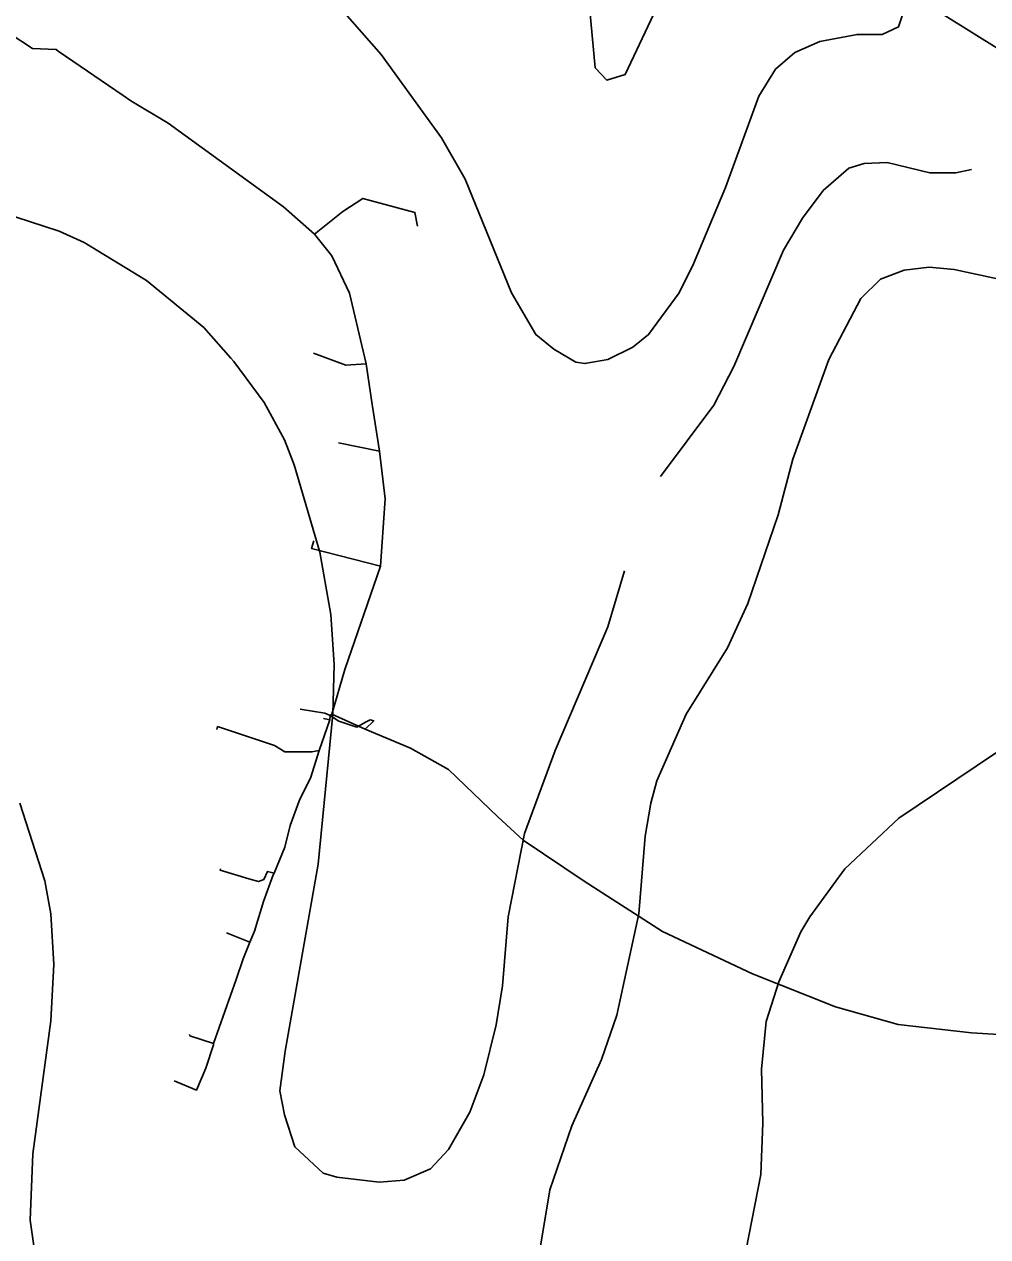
# Model space of a CAD drawing. Extents: x -662620 to -656370, y -1067090 to -1062990.
# Drawn here: x -658072 to -657872.6, y -1066541 to -1066290.2 of the extents above; entities that cross this region are included whole.
import ezdxf

# ---------------------------------------------------------------- set-up
doc = ezdxf.new("R2010")
doc.units = 0
for name, color, linetype in [('Agrotechnicka_opatreni_hrazkovani_a_dulkovani__mulcovani', 7, 'Continuous'), ('SDELOVACÍ_VEDENÍ_-_PODZEMNÍ', 7, 'Continuous'), ('VRSTEVNICE_ZDŮRAZNĚNÁ', 7, 'Continuous'), ('VRSTEVNICE_ZÁKLADNÍ', 7, 'Continuous')]:
    doc.layers.add(name, color=color, linetype=linetype)

msp = doc.modelspace()

# ---------------------------------------------------------------- linework, layer by layer
at = {"layer": 'Agrotechnicka_opatreni_hrazkovani_a_dulkovani__mulcovani'}
msp.add_lwpolyline([(-657947.14, -1065475.33), (-657926.1, -1065475.3), (-657857.2, -1065476.8), (-657874.4, -1065747.42), (-657896.85, -1065987.18), (-657891.46, -1066029.38), (-657853.75, -1066076.08), (-657763.05, -1066172.16), (-657851.95, -1066306.85), (-657923.42, -1066262.26), (-657921.99, -1066222.44), (-657979.46, -1066133.55), (-658044.12, -1066006.03), (-658063.87, -1065974.6), (-658066.57, -1065958.44), (-658054.89, -1065918.93), (-657975.87, -1065742.03), (-657956.12, -1065677.38), (-657948.93, -1065520.23)], close=True, dxfattribs=at)
at = {"layer": 'SDELOVACÍ_VEDENÍ_-_PODZEMNÍ'}
for points in [[(-658523.47, -1066086.39), (-658459.2, -1066100.14), (-658389.94, -1066114.27), (-658304.98, -1066132.67), (-658242.8, -1066146.34), (-658226.63, -1066151.13), (-658220.22, -1066156.44), (-658216.91, -1066163.65), (-658213.26, -1066164.73), (-658209.39, -1066166.11), (-658205.27, -1066166.55), (-658199.27, -1066165.54), (-658191.21, -1066168.05), (-658186.21, -1066174.16), (-658179.82, -1066188.18), (-658171.19, -1066212.06), (-658153.94, -1066236.84), (-658128.96, -1066255.96), (-658101.29, -1066274.87), (-658070.26, -1066295.29), (-658065.34, -1066295.45), (-658064.97, -1066295.8), (-658051.49, -1066304.99)], [(-658523.47, -1066086.39), (-658459.2, -1066100.14), (-658389.94, -1066114.27), (-658304.98, -1066132.67), (-658242.8, -1066146.34), (-658226.63, -1066151.13), (-658220.22, -1066156.44), (-658216.91, -1066163.65), (-658213.26, -1066164.73), (-658209.39, -1066166.11), (-658205.27, -1066166.55), (-658199.27, -1066165.54), (-658191.21, -1066168.05), (-658186.21, -1066174.16), (-658179.82, -1066188.18), (-658171.19, -1066212.06), (-658153.94, -1066236.84), (-658128.96, -1066255.96), (-658101.29, -1066274.87), (-658070.26, -1066295.29), (-658065.34, -1066295.45), (-658064.97, -1066295.8), (-658051.49, -1066304.99)], [(-658051.49, -1066304.99), (-658049.9, -1066306.07), (-658042.2, -1066310.72), (-658018.35, -1066327.99), (-658011.94, -1066333.67)], [(-658051.49, -1066304.99), (-658049.9, -1066306.07), (-658042.2, -1066310.72), (-658018.35, -1066327.99), (-658011.94, -1066333.67)], [(-658011.94, -1066333.67), (-658006.08, -1066329), (-658001.89, -1066326.26), (-657991.13, -1066329.17), (-657990.61, -1066332)], [(-658011.94, -1066333.67), (-658006.08, -1066329), (-658001.89, -1066326.26), (-657991.13, -1066329.17), (-657990.61, -1066332)], [(-658006.08, -1066329), (-658011.94, -1066333.67)], [(-658006.08, -1066329), (-658011.94, -1066333.67)], [(-658011.94, -1066333.67), (-658008.34, -1066338.13), (-658004.65, -1066345.83), (-658001.2, -1066360.48)], [(-658011.94, -1066333.67), (-658008.34, -1066338.13), (-658004.65, -1066345.83), (-658001.2, -1066360.48)], [(-658001.2, -1066360.48), (-658005.44, -1066360.74), (-658012.09, -1066358.24)], [(-658001.2, -1066360.48), (-658005.44, -1066360.74), (-658012.09, -1066358.24)], [(-658001.2, -1066360.48), (-658000, -1066368.9)], [(-658001.2, -1066360.48), (-658000, -1066368.9)], [(-658000, -1066368.9), (-657999.94, -1066369.31), (-657998.46, -1066378.53)], [(-658000, -1066368.9), (-657999.94, -1066369.31), (-657998.46, -1066378.53)], [(-658006.91, -1066376.82), (-657998.46, -1066378.53)], [(-658006.91, -1066376.82), (-657998.46, -1066378.53)], [(-657998.46, -1066378.53), (-657997.27, -1066388.38), (-657997.98, -1066398.28)], [(-657998.46, -1066378.53), (-657997.27, -1066388.38), (-657997.98, -1066398.28)], [(-657998.27, -1066402.28), (-658012.51, -1066398.68), (-658012.04, -1066397.04)], [(-657998.27, -1066402.28), (-658012.51, -1066398.68), (-658012.04, -1066397.04)], [(-657997.98, -1066398.28), (-657998.27, -1066402.28)], [(-657997.98, -1066398.28), (-657998.27, -1066402.28)], [(-657998.27, -1066402.28), (-658005.61, -1066423.66), (-658008.29, -1066432.9)], [(-657998.27, -1066402.28), (-658005.61, -1066423.66), (-658008.29, -1066432.9)], [(-658014.87, -1066431.89), (-658009.79, -1066432.7), (-658008.65, -1066433.21)], [(-658014.87, -1066431.89), (-658009.79, -1066432.7), (-658008.65, -1066433.21)], [(-658010.96, -1066440.43), (-658008.76, -1066434.09)], [(-658010.96, -1066440.43), (-658008.76, -1066434.09)], [(-658010.96, -1066440.43), (-658008.76, -1066434.09)], [(-658010.96, -1066440.43), (-658008.76, -1066434.09)], [(-658010.04, -1066433.78), (-658008.76, -1066434.09)], [(-658010.04, -1066433.78), (-658008.76, -1066434.09)], [(-658008.76, -1066434.09), (-658008.65, -1066433.21)], [(-658008.76, -1066434.09), (-658008.65, -1066433.21)], [(-658008.65, -1066433.21), (-658008.29, -1066432.9)], [(-658008.65, -1066433.21), (-658008.29, -1066432.9)], [(-658001.42, -1066436.04), (-657999.64, -1066434.27), (-658000.4, -1066434.06), (-658001.37, -1066434.57), (-658003.14, -1066435.58), (-658006.87, -1066434.33), (-658008.65, -1066433.21)], [(-658001.42, -1066436.04), (-657999.64, -1066434.27), (-658000.4, -1066434.06), (-658001.37, -1066434.57), (-658003.14, -1066435.58), (-658006.87, -1066434.33), (-658008.65, -1066433.21)], [(-658008.29, -1066432.9), (-658001.42, -1066436.04)], [(-658008.29, -1066432.9), (-658001.42, -1066436.04)], [(-658008.29, -1066432.9), (-658001.42, -1066436.04)], [(-658008.29, -1066432.9), (-658001.42, -1066436.04)], [(-658006.87, -1066434.33), (-658003.14, -1066435.58)], [(-658006.87, -1066434.33), (-658003.14, -1066435.58)], [(-658010.96, -1066440.43), (-658012.43, -1066440.73), (-658018.08, -1066440.71), (-658020.16, -1066439.41), (-658031.96, -1066435.5), (-658032.1, -1066436.07)], [(-658010.96, -1066440.43), (-658012.43, -1066440.73), (-658018.08, -1066440.71), (-658020.16, -1066439.41), (-658031.96, -1066435.5), (-658032.1, -1066436.07)], [(-658001.42, -1066436.04), (-657992.07, -1066439.98), (-657984.18, -1066444.36), (-657973.96, -1066454.17), (-657968.7, -1066458.96), (-657956.1, -1066467.44), (-657939.89, -1066477.85), (-657921.29, -1066486.64), (-657904.12, -1066493.46), (-657891.16, -1066497.09), (-657875.94, -1066498.82), (-657851.26, -1066500.33), (-657837.47, -1066501.23), (-657837.2, -1066493.44), (-657833.57, -1066489.04), (-657832.06, -1066477.83), (-657832.03, -1066477.34)], [(-658001.42, -1066436.04), (-657992.07, -1066439.98), (-657984.18, -1066444.36), (-657973.96, -1066454.17), (-657968.7, -1066458.96), (-657956.1, -1066467.44), (-657939.89, -1066477.85), (-657921.29, -1066486.64), (-657904.12, -1066493.46), (-657891.16, -1066497.09), (-657875.94, -1066498.82), (-657851.26, -1066500.33), (-657837.47, -1066501.23), (-657837.2, -1066493.44), (-657833.57, -1066489.04), (-657832.06, -1066477.83), (-657832.03, -1066477.34)], [(-658020.28, -1066465.8), (-658018.05, -1066460.45), (-658016.92, -1066455.94), (-658014.97, -1066450.52), (-658012.74, -1066446.17), (-658010.96, -1066440.43)], [(-658020.28, -1066465.8), (-658018.05, -1066460.45), (-658016.92, -1066455.94), (-658014.97, -1066450.52), (-658012.74, -1066446.17), (-658010.96, -1066440.43)], [(-658016.92, -1066455.94), (-658014.97, -1066450.52)], [(-658016.92, -1066455.94), (-658014.97, -1066450.52)], [(-658020.28, -1066465.8), (-658021.66, -1066465.42), (-658022.39, -1066467.13), (-658023.48, -1066467.53), (-658025.51, -1066466.96), (-658031.41, -1066465.2), (-658031.38, -1066464.88)], [(-658020.28, -1066465.8), (-658021.66, -1066465.42), (-658022.39, -1066467.13), (-658023.48, -1066467.53), (-658025.51, -1066466.96), (-658031.41, -1066465.2), (-658031.38, -1066464.88)], [(-658025.3, -1066480.04), (-658024.34, -1066477.76), (-658022.46, -1066471.64), (-658020.49, -1066466.16), (-658020.28, -1066465.8)], [(-658025.3, -1066480.04), (-658024.34, -1066477.76), (-658022.46, -1066471.64), (-658020.49, -1066466.16), (-658020.28, -1066465.8)], [(-658022.46, -1066471.64), (-658020.49, -1066466.16)], [(-658022.46, -1066471.64), (-658020.49, -1066466.16)], [(-658030.12, -1066478.14), (-658025.3, -1066480.04)], [(-658030.12, -1066478.14), (-658025.3, -1066480.04)], [(-658032.83, -1066501.04), (-658028.15, -1066487.77), (-658026.69, -1066483.51), (-658025.3, -1066480.04)], [(-658032.83, -1066501.04), (-658028.15, -1066487.77), (-658026.69, -1066483.51), (-658025.3, -1066480.04)], [(-658028.15, -1066487.77), (-658026.69, -1066483.51)], [(-658028.15, -1066487.77), (-658026.69, -1066483.51)], [(-658032.83, -1066501.04), (-658037.69, -1066499.43), (-658037.75, -1066499.13)], [(-658032.83, -1066501.04), (-658037.69, -1066499.43), (-658037.75, -1066499.13)], [(-658040.98, -1066508.76), (-658036.31, -1066510.65), (-658034.39, -1066506.12), (-658032.84, -1066501.33), (-658032.83, -1066501.04)], [(-658040.98, -1066508.76), (-658036.31, -1066510.65), (-658034.39, -1066506.12), (-658032.84, -1066501.33), (-658032.83, -1066501.04)], [(-658034.39, -1066506.12), (-658032.84, -1066501.33)], [(-658034.39, -1066506.12), (-658032.84, -1066501.33)]]:
    msp.add_lwpolyline(points, dxfattribs=at)
at = {"layer": 'VRSTEVNICE_ZDŮRAZNĚNÁ'}
msp.add_lwpolyline([(-657938.18, -1066280.6), (-657947.64, -1066300.67), (-657951.41, -1066301.84), (-657953.8, -1066299.24), (-657955.09, -1066285.91)], dxfattribs=at)
at = {"layer": 'VRSTEVNICE_ZÁKLADNÍ'}
for points in [[(-657739.4, -1066269.86), (-657743.7, -1066290.49), (-657749.29, -1066311.13), (-657757.75, -1066334.35), (-657768.07, -1066357.57), (-657776.38, -1066371.32), (-657787.27, -1066385.66), (-657797.87, -1066396.98), (-657807.91, -1066405.43), (-657822.81, -1066415.47), (-657854.92, -1066432.95), (-657861.8, -1066435.96), (-657870.97, -1066440.98), (-657891, -1066454.45), (-657902.18, -1066464.92), (-657909.38, -1066474.8), (-657911.24, -1066477.95), (-657915.83, -1066488.27), (-657918.44, -1066496.47), (-657919.41, -1066506.33), (-657919.12, -1066517.51), (-657919.55, -1066528.11), (-657922.56, -1066543.59)], [(-657739.4, -1066269.86), (-657743.7, -1066290.49), (-657749.29, -1066311.13), (-657757.75, -1066334.35), (-657768.07, -1066357.57), (-657776.38, -1066371.32), (-657787.27, -1066385.66), (-657797.87, -1066396.98), (-657807.91, -1066405.43), (-657822.81, -1066415.47), (-657854.92, -1066432.95), (-657861.8, -1066435.96), (-657870.97, -1066440.98), (-657891, -1066454.45), (-657902.18, -1066464.92), (-657909.38, -1066474.8), (-657911.24, -1066477.95), (-657915.83, -1066488.27), (-657918.44, -1066496.47), (-657919.41, -1066506.33), (-657919.12, -1066517.51), (-657919.55, -1066528.11), (-657922.56, -1066543.59)], [(-657889.31, -1066285.62), (-657891.03, -1066290.78), (-657894.47, -1066292.36), (-657899.63, -1066292.36), (-657907.37, -1066293.79), (-657912.53, -1066296.08), (-657916.54, -1066299.52), (-657919.98, -1066305.11), (-657926.86, -1066324.03), (-657933.45, -1066339.79), (-657936.46, -1066345.81), (-657942.77, -1066354.41), (-657946.06, -1066356.99), (-657951.22, -1066359.57), (-657955.95, -1066360.43), (-657957.82, -1066360.15), (-657962.4, -1066357.42), (-657966.13, -1066354.41), (-657971.15, -1066345.81), (-657980.75, -1066322.31), (-657985.62, -1066313.71), (-657998.09, -1066296.51), (-658008.12, -1066285.05)], [(-657889.31, -1066285.62), (-657891.03, -1066290.78), (-657894.47, -1066292.36), (-657899.63, -1066292.36), (-657907.37, -1066293.79), (-657912.53, -1066296.08), (-657916.54, -1066299.52), (-657919.98, -1066305.11), (-657926.86, -1066324.03), (-657933.45, -1066339.79), (-657936.46, -1066345.81), (-657942.77, -1066354.41), (-657946.06, -1066356.99), (-657951.22, -1066359.57), (-657955.95, -1066360.43), (-657957.82, -1066360.15), (-657962.4, -1066357.42), (-657966.13, -1066354.41), (-657971.15, -1066345.81), (-657980.75, -1066322.31), (-657985.62, -1066313.71), (-657998.09, -1066296.51), (-658008.12, -1066285.05)], [(-657940.28, -1066383.8), (-657929.3, -1066369.03), (-657925.14, -1066361.01), (-657914.88, -1066336.95), (-657910.95, -1066330.34), (-657906.65, -1066324.6), (-657901.35, -1066320.02), (-657898.2, -1066319.01), (-657893.44, -1066318.82), (-657884.57, -1066320.96), (-657879.23, -1066320.96), (-657875.98, -1066320.3)], [(-657940.28, -1066383.8), (-657929.3, -1066369.03), (-657925.14, -1066361.01), (-657914.88, -1066336.95), (-657910.95, -1066330.34), (-657906.65, -1066324.6), (-657901.35, -1066320.02), (-657898.2, -1066319.01), (-657893.44, -1066318.82), (-657884.57, -1066320.96), (-657879.23, -1066320.96), (-657875.98, -1066320.3)], [(-658082.79, -1066327.18), (-658064.73, -1066333.06), (-658059.57, -1066335.35), (-658046.67, -1066343.23), (-658034.78, -1066352.98), (-658029.19, -1066359.28), (-658028.61, -1066360), (-658022.31, -1066368.46), (-658018.15, -1066376.2), (-658016.15, -1066381.36), (-658010.84, -1066399.41), (-658008.55, -1066412.31), (-658007.83, -1066422.63), (-658008.12, -1066432.95), (-658011.13, -1066463.91), (-658018.01, -1066502.6), (-658019.06, -1066510.78), (-658018.15, -1066515.79), (-658016, -1066522.38), (-658010.13, -1066527.83), (-658007.26, -1066528.69), (-657998.52, -1066529.69), (-657993.36, -1066529.26), (-657987.91, -1066526.97), (-657984.19, -1066522.95), (-657979.74, -1066515.21), (-657976.88, -1066507.47), (-657974.3, -1066497.16), (-657973.01, -1066489.13), (-657971.86, -1066474.8), (-657968.42, -1066457.6), (-657962.12, -1066440.4)], [(-658082.79, -1066327.18), (-658064.73, -1066333.06), (-658059.57, -1066335.35), (-658046.67, -1066343.23), (-658034.78, -1066352.98), (-658029.19, -1066359.28), (-658028.61, -1066360), (-658022.31, -1066368.46), (-658018.15, -1066376.2), (-658016.15, -1066381.36), (-658010.84, -1066399.41), (-658008.55, -1066412.31), (-658007.83, -1066422.63), (-658008.12, -1066432.95), (-658011.13, -1066463.91), (-658018.01, -1066502.6), (-658019.06, -1066510.78), (-658018.15, -1066515.79), (-658016, -1066522.38), (-658010.13, -1066527.83), (-658007.26, -1066528.69), (-657998.52, -1066529.69), (-657993.36, -1066529.26), (-657987.91, -1066526.97), (-657984.19, -1066522.95), (-657979.74, -1066515.21), (-657976.88, -1066507.47), (-657974.3, -1066497.16), (-657973.01, -1066489.13), (-657971.86, -1066474.8), (-657968.42, -1066457.6), (-657962.12, -1066440.4)], [(-657965.99, -1066547.89), (-657963.24, -1066531.3), (-657958.68, -1066518.08), (-657952.51, -1066504.32), (-657949.36, -1066495.15), (-657944.77, -1066474.23), (-657943.49, -1066458.17), (-657942.34, -1066451.29), (-657941.05, -1066446.71), (-657935.03, -1066432.95), (-657926.43, -1066419.19), (-657922.27, -1066410.02), (-657915.97, -1066391.67), (-657912.96, -1066380.21), (-657905.51, -1066359.57), (-657898.88, -1066346.95), (-657894.76, -1066342.95), (-657889.88, -1066341.08), (-657884.73, -1066340.51), (-657879.57, -1066340.94), (-657863.51, -1066344.38)], [(-657965.99, -1066547.89), (-657963.24, -1066531.3), (-657958.68, -1066518.08), (-657952.51, -1066504.32), (-657949.36, -1066495.15), (-657944.77, -1066474.23), (-657943.49, -1066458.17), (-657942.34, -1066451.29), (-657941.05, -1066446.71), (-657935.03, -1066432.95), (-657926.43, -1066419.19), (-657922.27, -1066410.02), (-657915.97, -1066391.67), (-657912.96, -1066380.21), (-657905.51, -1066359.57), (-657898.88, -1066346.95), (-657894.76, -1066342.95), (-657889.88, -1066341.08), (-657884.73, -1066340.51), (-657879.57, -1066340.94), (-657863.51, -1066344.38)], [(-657962.12, -1066440.4), (-657951.22, -1066414.89), (-657947.79, -1066403.28)], [(-657962.12, -1066440.4), (-657951.22, -1066414.89), (-657947.79, -1066403.28)], [(-658072.9, -1066451.29), (-658067.74, -1066467.35), (-658066.45, -1066474.23), (-658065.88, -1066484.69), (-658066.45, -1066496.3), (-658070.18, -1066523.81), (-658070.75, -1066537.57), (-658069.46, -1066546.74)], [(-658072.9, -1066451.29), (-658067.74, -1066467.35), (-658066.45, -1066474.23), (-658065.88, -1066484.69), (-658066.45, -1066496.3), (-658070.18, -1066523.81), (-658070.75, -1066537.57), (-658069.46, -1066546.74)]]:
    msp.add_lwpolyline(points, dxfattribs=at)

doc.saveas('drawing.dxf')
